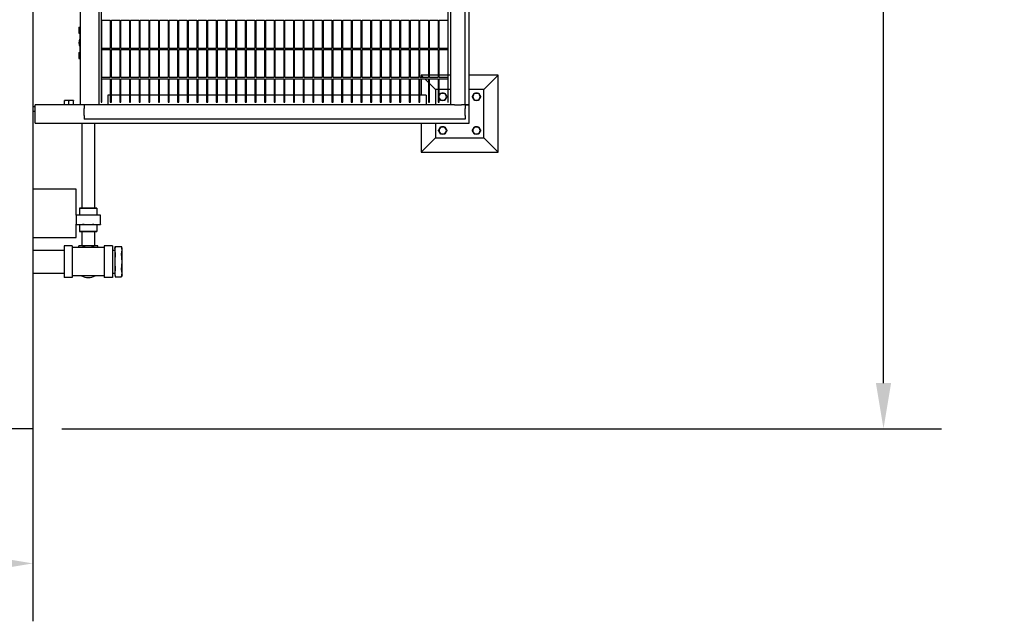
# Model space of a CAD drawing. Header units: inches. Extents: x 36 to 1719, y -84 to 1122.
# Tile 526 of 558: x 1046 to 1148, y 738 to 800. Entities that reach past the tile are written whole.
import ezdxf

# ---------------------------------------------------------------- set-up
doc = ezdxf.new("R2010")
doc.units = ezdxf.units.IN
doc.header["$LTSCALE"] = 48
doc.header["$MEASUREMENT"] = 0
doc.layers.add('Dimension (ANSI)', color=7, linetype='Continuous', lineweight=25)
doc.layers.add('Visible (ANSI)', color=7, linetype='Continuous', lineweight=30)
doc.styles.add('Note Text (ANSI)', font='tahoma.ttf')
doc.dimstyles.new('Architectural (ANSI)', dxfattribs={"dimscale": 48, "dimtxt": 0.125, "dimasz": 0.098425, "dimexe": 0.125, "dimexo": 0.0625, "dimgap": 0.031496, "dimtad": 0, "dimtih": 1, "dimtoh": 1, "dimdec": 4, "dimrnd": 1e-08, "dimzin": 3, "dimdsep": 46, "dimlunit": 4, "dimtxsty": 'Note Text (ANSI)', "dimcen": 0.09, "dimdle": 0.393701, "dimclrd": 256, "dimclre": 256, "dimclrt": 256, "dimadec": 0, "dimazin": 3, "dimtfac": 0.96, "dimtofl": 0, "dimtmove": 0, "dimatfit": 3, "dimfxl": 1, "dimfrac": 2, "dimtolj": 1, "dimtzin": 12, "dimlwd": -1, "dimlwe": -1, "dimarcsym": 0})

# ---------------------------------------------------------------- blocks, each defined once
blk = doc.blocks.new('*D15')
at = {"layer": 'Defpoints', "color": 0, "transparency": 16777216}
for p in [(1046.92, 854.67), (727.92, 840.72), (1046.92, 743.53)]:
    blk.add_point(p, dxfattribs=at)
at = {"layer": 'Dimension (ANSI)', "transparency": 16777216}
for p, q in [((1046.92, 851.67), (1046.92, 737.53)), ((727.92, 837.72), (727.92, 737.53)), ((732.64, 743.53), (854.57, 743.53)), ((1042.19, 743.53), (878.26, 743.53))]:
    blk.add_line(p, q, dxfattribs=at)
for points in [[(732.64, 744.32), (732.64, 742.74), (727.92, 743.53)], [(1042.19, 744.32), (1042.19, 742.74), (1046.92, 743.53)]]:
    blk.add_solid(points, dxfattribs=at)
at = {"layer": 'Dimension (ANSI)', "transparency": 16777216, "insert": (856.08, 746.66), "char_height": 6, "attachment_point": 1, "style": 'Note Text (ANSI)'}
blk.add_mtext('\\A1;26\'-7"', dxfattribs=at)
blk = doc.blocks.new('*D17')
at = {"layer": 'Defpoints', "color": 0, "transparency": 16777216}
for p in [(1046.92, 898.49), (1046.92, 757.49), (1135.12, 757.49)]:
    blk.add_point(p, dxfattribs=at)
at = {"layer": 'Dimension (ANSI)', "transparency": 16777216}
for p, q in [((1049.92, 898.49), (1141.12, 898.49)), ((1135.12, 893.77), (1135.12, 837.12)), ((1135.12, 762.22), (1135.12, 827.86)), ((1049.92, 757.49), (1141.12, 757.49))]:
    blk.add_line(p, q, dxfattribs=at)
for points in [[(1134.33, 893.77), (1135.91, 893.77), (1135.12, 898.49)], [(1134.33, 762.22), (1135.91, 762.22), (1135.12, 757.49)]]:
    blk.add_solid(points, dxfattribs=at)
at = {"layer": 'Dimension (ANSI)', "transparency": 16777216, "insert": (1125.02, 835.61), "char_height": 6, "attachment_point": 1, "style": 'Note Text (ANSI)'}
blk.add_mtext('\\A1;11\'-9"', dxfattribs=at)

msp = doc.modelspace()

# ---------------------------------------------------------------- linework, layer by layer
at = {"layer": 'Visible (ANSI)'}
for p, q in [((1051.82768, 820.33631), (1051.82768, 791.0714)), ((1053.74768, 820.33631), (1053.74768, 791.0714)), ((1053.99768, 819.33631), (1053.99768, 791.3214)), ((1046.91768, 810.75131), (1046.91768, 757.4914)), ((1090.24768, 791.0714), (1090.24768, 802.5714)), ((1091.74768, 791.0714), (1091.74768, 801.8214)), ((1092.16768, 791.0714), (1092.16768, 801.8214)), ((1089.99768, 791.3214), (1089.99768, 801.27691)), ((1054.06018, 796.91515), (1054.06018, 799.8214)), ((1054.06018, 799.8214), (1054.93518, 799.8214)), ((1054.93518, 799.8214), (1054.93518, 796.91515)), ((1055.06018, 796.91515), (1055.06018, 799.8214)), ((1055.06018, 799.8214), (1055.93518, 799.8214)), ((1055.93518, 799.8214), (1055.93518, 796.91515)), ((1056.06018, 796.91515), (1056.06018, 799.8214)), ((1056.06018, 799.8214), (1056.93518, 799.8214)), ((1056.93518, 799.8214), (1056.93518, 796.91515)), ((1057.06018, 796.91515), (1057.06018, 799.8214)), ((1057.06018, 799.8214), (1057.93518, 799.8214)), ((1057.93518, 799.8214), (1057.93518, 796.91515)), ((1058.06018, 796.91515), (1058.06018, 799.8214)), ((1058.06018, 799.8214), (1058.93518, 799.8214)), ((1058.93518, 799.8214), (1058.93518, 796.91515)), ((1059.06018, 796.91515), (1059.06018, 799.8214)), ((1059.06018, 799.8214), (1059.93518, 799.8214)), ((1059.93518, 799.8214), (1059.93518, 796.91515)), ((1060.06018, 796.91515), (1060.06018, 799.8214)), ((1060.06018, 799.8214), (1060.93518, 799.8214)), ((1060.93518, 799.8214), (1060.93518, 796.91515)), ((1061.06018, 796.91515), (1061.06018, 799.8214)), ((1061.06018, 799.8214), (1061.93518, 799.8214)), ((1061.93518, 799.8214), (1061.93518, 796.91515)), ((1062.06018, 796.91515), (1062.06018, 799.8214)), ((1062.06018, 799.8214), (1062.93518, 799.8214)), ((1062.93518, 799.8214), (1062.93518, 796.91515)), ((1063.06018, 796.91515), (1063.06018, 799.8214)), ((1063.06018, 799.8214), (1063.93518, 799.8214)), ((1063.93518, 799.8214), (1063.93518, 796.91515)), ((1064.06018, 796.91515), (1064.06018, 799.8214)), ((1064.06018, 799.8214), (1064.93518, 799.8214)), ((1064.93518, 799.8214), (1064.93518, 796.91515)), ((1065.06018, 796.91515), (1065.06018, 799.8214)), ((1065.06018, 799.8214), (1065.93518, 799.8214)), ((1065.93518, 799.8214), (1065.93518, 796.91515)), ((1066.06018, 796.91515), (1066.06018, 799.8214)), ((1066.06018, 799.8214), (1066.93518, 799.8214)), ((1066.93518, 799.8214), (1066.93518, 796.91515)), ((1067.06018, 796.91515), (1067.06018, 799.8214)), ((1067.06018, 799.8214), (1067.93518, 799.8214)), ((1067.93518, 799.8214), (1067.93518, 796.91515)), ((1068.06018, 796.91515), (1068.06018, 799.8214)), ((1068.06018, 799.8214), (1068.93518, 799.8214)), ((1068.93518, 799.8214), (1068.93518, 796.91515)), ((1069.06018, 796.91515), (1069.06018, 799.8214)), ((1069.06018, 799.8214), (1069.93518, 799.8214)), ((1069.93518, 799.8214), (1069.93518, 796.91515)), ((1070.06018, 796.91515), (1070.06018, 799.8214)), ((1070.06018, 799.8214), (1070.93518, 799.8214)), ((1070.93518, 799.8214), (1070.93518, 796.91515)), ((1071.06018, 796.91515), (1071.06018, 799.8214)), ((1071.06018, 799.8214), (1071.93518, 799.8214)), ((1071.93518, 799.8214), (1071.93518, 796.91515)), ((1072.06018, 796.91515), (1072.06018, 799.8214)), ((1072.06018, 799.8214), (1072.93518, 799.8214)), ((1072.93518, 799.8214), (1072.93518, 796.91515)), ((1073.06018, 796.91515), (1073.06018, 799.8214)), ((1073.06018, 799.8214), (1073.93518, 799.8214)), ((1073.93518, 799.8214), (1073.93518, 796.91515)), ((1074.06018, 796.91515), (1074.06018, 799.8214)), ((1074.06018, 799.8214), (1074.93518, 799.8214)), ((1074.93518, 799.8214), (1074.93518, 796.91515)), ((1075.06018, 796.91515), (1075.06018, 799.8214)), ((1075.06018, 799.8214), (1075.93518, 799.8214)), ((1075.93518, 799.8214), (1075.93518, 796.91515)), ((1076.06018, 796.91515), (1076.06018, 799.8214)), ((1076.06018, 799.8214), (1076.93518, 799.8214)), ((1076.93518, 799.8214), (1076.93518, 796.91515)), ((1077.06018, 796.91515), (1077.06018, 799.8214)), ((1077.06018, 799.8214), (1077.93518, 799.8214)), ((1077.93518, 799.8214), (1077.93518, 796.91515)), ((1078.06018, 796.91515), (1078.06018, 799.8214)), ((1078.06018, 799.8214), (1078.93518, 799.8214)), ((1078.93518, 799.8214), (1078.93518, 796.91515)), ((1079.06018, 796.91515), (1079.06018, 799.8214)), ((1079.06018, 799.8214), (1079.93518, 799.8214)), ((1079.93518, 799.8214), (1079.93518, 796.91515)), ((1080.06018, 796.91515), (1080.06018, 799.8214)), ((1080.06018, 799.8214), (1080.93518, 799.8214)), ((1080.93518, 799.8214), (1080.93518, 796.91515)), ((1081.06018, 796.91515), (1081.06018, 799.8214)), ((1081.06018, 799.8214), (1081.93518, 799.8214)), ((1081.93518, 799.8214), (1081.93518, 796.91515)), ((1082.06018, 796.91515), (1082.06018, 799.8214)), ((1082.06018, 799.8214), (1082.93518, 799.8214)), ((1082.93518, 799.8214), (1082.93518, 796.91515)), ((1083.06018, 796.91515), (1083.06018, 799.8214)), ((1083.06018, 799.8214), (1083.93518, 799.8214)), ((1083.93518, 799.8214), (1083.93518, 796.91515)), ((1084.06018, 796.91515), (1084.06018, 799.8214)), ((1084.06018, 799.8214), (1084.93518, 799.8214)), ((1084.93518, 799.8214), (1084.93518, 796.91515)), ((1085.06018, 796.91515), (1085.06018, 799.8214)), ((1085.06018, 799.8214), (1085.93518, 799.8214)), ((1085.93518, 799.8214), (1085.93518, 796.91515)), ((1086.06018, 796.91515), (1086.06018, 799.8214)), ((1086.06018, 799.8214), (1086.93518, 799.8214)), ((1086.93518, 799.8214), (1086.93518, 796.91515)), ((1087.06018, 796.91515), (1087.06018, 799.8214)), ((1087.06018, 799.8214), (1087.93518, 799.8214)), ((1087.93518, 799.8214), (1087.93518, 796.91515)), ((1088.06018, 796.91515), (1088.06018, 799.8214)), ((1088.06018, 799.8214), (1088.93518, 799.8214)), ((1088.93518, 799.8214), (1088.93518, 796.91515)), ((1089.06018, 796.91515), (1089.06018, 799.8214)), ((1089.06018, 799.8214), (1089.93518, 799.8214)), ((1089.93518, 799.8214), (1089.93518, 796.91515)), ((1051.69268, 799.1214), (1051.82768, 799.1214)), ((1051.69268, 799.1214), (1051.69268, 798.5014)), ((1051.69268, 798.5014), (1051.82768, 798.5014)), ((1051.77768, 798.5014), (1051.77768, 796.4814)), ((1051.69268, 796.4814), (1051.82768, 796.4814)), ((1051.69268, 796.4814), (1051.69268, 795.8614)), ((1054.93518, 796.91515), (1054.06018, 796.91515)), ((1054.06018, 793.8839), (1054.06018, 796.79015)), ((1054.06018, 796.79015), (1054.93518, 796.79015)), ((1054.93518, 796.79015), (1054.93518, 793.8839)), ((1055.93518, 796.91515), (1055.06018, 796.91515)), ((1055.06018, 793.8839), (1055.06018, 796.79015)), ((1055.06018, 796.79015), (1055.93518, 796.79015)), ((1055.93518, 796.79015), (1055.93518, 793.8839)), ((1056.93518, 796.91515), (1056.06018, 796.91515)), ((1056.06018, 793.8839), (1056.06018, 796.79015)), ((1056.06018, 796.79015), (1056.93518, 796.79015)), ((1056.93518, 796.79015), (1056.93518, 793.8839)), ((1057.93518, 796.91515), (1057.06018, 796.91515)), ((1057.06018, 793.8839), (1057.06018, 796.79015)), ((1057.06018, 796.79015), (1057.93518, 796.79015)), ((1057.93518, 796.79015), (1057.93518, 793.8839)), ((1058.93518, 796.91515), (1058.06018, 796.91515)), ((1058.06018, 793.8839), (1058.06018, 796.79015)), ((1058.06018, 796.79015), (1058.93518, 796.79015)), ((1058.93518, 796.79015), (1058.93518, 793.8839)), ((1059.93518, 796.91515), (1059.06018, 796.91515)), ((1059.06018, 793.8839), (1059.06018, 796.79015)), ((1059.06018, 796.79015), (1059.93518, 796.79015)), ((1059.93518, 796.79015), (1059.93518, 793.8839)), ((1060.93518, 796.91515), (1060.06018, 796.91515)), ((1060.06018, 793.8839), (1060.06018, 796.79015)), ((1060.06018, 796.79015), (1060.93518, 796.79015)), ((1060.93518, 796.79015), (1060.93518, 793.8839)), ((1061.93518, 796.91515), (1061.06018, 796.91515)), ((1061.06018, 793.8839), (1061.06018, 796.79015)), ((1061.06018, 796.79015), (1061.93518, 796.79015)), ((1061.93518, 796.79015), (1061.93518, 793.8839)), ((1062.93518, 796.91515), (1062.06018, 796.91515)), ((1062.06018, 793.8839), (1062.06018, 796.79015)), ((1062.06018, 796.79015), (1062.93518, 796.79015)), ((1062.93518, 796.79015), (1062.93518, 793.8839)), ((1063.93518, 796.91515), (1063.06018, 796.91515)), ((1063.06018, 793.8839), (1063.06018, 796.79015)), ((1063.06018, 796.79015), (1063.93518, 796.79015)), ((1063.93518, 796.79015), (1063.93518, 793.8839)), ((1064.93518, 796.91515), (1064.06018, 796.91515)), ((1064.06018, 793.8839), (1064.06018, 796.79015)), ((1064.06018, 796.79015), (1064.93518, 796.79015)), ((1064.93518, 796.79015), (1064.93518, 793.8839)), ((1065.93518, 796.91515), (1065.06018, 796.91515)), ((1065.06018, 793.8839), (1065.06018, 796.79015)), ((1065.06018, 796.79015), (1065.93518, 796.79015)), ((1065.93518, 796.79015), (1065.93518, 793.8839)), ((1066.93518, 796.91515), (1066.06018, 796.91515)), ((1066.06018, 793.8839), (1066.06018, 796.79015)), ((1066.06018, 796.79015), (1066.93518, 796.79015)), ((1066.93518, 796.79015), (1066.93518, 793.8839)), ((1067.93518, 796.91515), (1067.06018, 796.91515)), ((1067.06018, 793.8839), (1067.06018, 796.79015)), ((1067.06018, 796.79015), (1067.93518, 796.79015)), ((1067.93518, 796.79015), (1067.93518, 793.8839)), ((1068.93518, 796.91515), (1068.06018, 796.91515)), ((1068.06018, 793.8839), (1068.06018, 796.79015)), ((1068.06018, 796.79015), (1068.93518, 796.79015)), ((1068.93518, 796.79015), (1068.93518, 793.8839)), ((1069.93518, 796.91515), (1069.06018, 796.91515)), ((1069.06018, 793.8839), (1069.06018, 796.79015)), ((1069.06018, 796.79015), (1069.93518, 796.79015)), ((1069.93518, 796.79015), (1069.93518, 793.8839)), ((1070.93518, 796.91515), (1070.06018, 796.91515)), ((1070.06018, 793.8839), (1070.06018, 796.79015)), ((1070.06018, 796.79015), (1070.93518, 796.79015)), ((1070.93518, 796.79015), (1070.93518, 793.8839)), ((1071.93518, 796.91515), (1071.06018, 796.91515)), ((1071.06018, 793.8839), (1071.06018, 796.79015)), ((1071.06018, 796.79015), (1071.93518, 796.79015)), ((1071.93518, 796.79015), (1071.93518, 793.8839)), ((1072.93518, 796.91515), (1072.06018, 796.91515)), ((1072.06018, 793.8839), (1072.06018, 796.79015)), ((1072.06018, 796.79015), (1072.93518, 796.79015)), ((1072.93518, 796.79015), (1072.93518, 793.8839)), ((1073.93518, 796.91515), (1073.06018, 796.91515)), ((1073.06018, 793.8839), (1073.06018, 796.79015)), ((1073.06018, 796.79015), (1073.93518, 796.79015)), ((1073.93518, 796.79015), (1073.93518, 793.8839)), ((1074.93518, 796.91515), (1074.06018, 796.91515)), ((1074.06018, 793.8839), (1074.06018, 796.79015)), ((1074.06018, 796.79015), (1074.93518, 796.79015)), ((1074.93518, 796.79015), (1074.93518, 793.8839)), ((1075.93518, 796.91515), (1075.06018, 796.91515)), ((1075.06018, 793.8839), (1075.06018, 796.79015)), ((1075.06018, 796.79015), (1075.93518, 796.79015)), ((1075.93518, 796.79015), (1075.93518, 793.8839)), ((1076.93518, 796.91515), (1076.06018, 796.91515)), ((1076.06018, 793.8839), (1076.06018, 796.79015)), ((1076.06018, 796.79015), (1076.93518, 796.79015)), ((1076.93518, 796.79015), (1076.93518, 793.8839)), ((1077.93518, 796.91515), (1077.06018, 796.91515)), ((1077.06018, 793.8839), (1077.06018, 796.79015)), ((1077.06018, 796.79015), (1077.93518, 796.79015)), ((1077.93518, 796.79015), (1077.93518, 793.8839)), ((1078.93518, 796.91515), (1078.06018, 796.91515)), ((1078.06018, 793.8839), (1078.06018, 796.79015)), ((1078.06018, 796.79015), (1078.93518, 796.79015)), ((1078.93518, 796.79015), (1078.93518, 793.8839)), ((1079.93518, 796.91515), (1079.06018, 796.91515)), ((1079.06018, 793.8839), (1079.06018, 796.79015)), ((1079.06018, 796.79015), (1079.93518, 796.79015)), ((1079.93518, 796.79015), (1079.93518, 793.8839)), ((1080.93518, 796.91515), (1080.06018, 796.91515)), ((1080.06018, 793.8839), (1080.06018, 796.79015)), ((1080.06018, 796.79015), (1080.93518, 796.79015)), ((1080.93518, 796.79015), (1080.93518, 793.8839)), ((1081.93518, 796.91515), (1081.06018, 796.91515)), ((1081.06018, 793.8839), (1081.06018, 796.79015)), ((1081.06018, 796.79015), (1081.93518, 796.79015)), ((1081.93518, 796.79015), (1081.93518, 793.8839)), ((1082.93518, 796.91515), (1082.06018, 796.91515)), ((1082.06018, 793.8839), (1082.06018, 796.79015)), ((1082.06018, 796.79015), (1082.93518, 796.79015)), ((1082.93518, 796.79015), (1082.93518, 793.8839)), ((1083.93518, 796.91515), (1083.06018, 796.91515)), ((1083.06018, 793.8839), (1083.06018, 796.79015)), ((1083.06018, 796.79015), (1083.93518, 796.79015)), ((1083.93518, 796.79015), (1083.93518, 793.8839)), ((1084.93518, 796.91515), (1084.06018, 796.91515)), ((1084.06018, 793.8839), (1084.06018, 796.79015)), ((1084.06018, 796.79015), (1084.93518, 796.79015)), ((1084.93518, 796.79015), (1084.93518, 793.8839)), ((1085.93518, 796.91515), (1085.06018, 796.91515)), ((1085.06018, 793.8839), (1085.06018, 796.79015)), ((1085.06018, 796.79015), (1085.93518, 796.79015)), ((1085.93518, 796.79015), (1085.93518, 793.8839)), ((1086.93518, 796.91515), (1086.06018, 796.91515)), ((1086.06018, 793.8839), (1086.06018, 796.79015)), ((1086.06018, 796.79015), (1086.93518, 796.79015)), ((1086.93518, 796.79015), (1086.93518, 793.8839)), ((1087.93518, 796.91515), (1087.06018, 796.91515)), ((1087.06018, 793.8839), (1087.06018, 796.79015)), ((1087.06018, 796.79015), (1087.93518, 796.79015)), ((1087.93518, 796.79015), (1087.93518, 793.8839)), ((1088.93518, 796.91515), (1088.06018, 796.91515)), ((1088.06018, 793.8839), (1088.06018, 796.79015)), ((1088.06018, 796.79015), (1088.93518, 796.79015)), ((1088.93518, 796.79015), (1088.93518, 793.8839)), ((1089.93518, 796.91515), (1089.06018, 796.91515)), ((1089.06018, 793.8839), (1089.06018, 796.79015)), ((1089.06018, 796.79015), (1089.93518, 796.79015)), ((1089.93518, 796.79015), (1089.93518, 793.8839)), ((1051.69268, 795.8614), (1051.82768, 795.8614)), ((1054.93518, 793.8839), (1054.06018, 793.8839)), ((1054.06018, 791.3214), (1054.06018, 793.7589)), ((1054.06018, 793.7589), (1054.93518, 793.7589)), ((1054.93518, 793.7589), (1054.93518, 791.3214)), ((1055.93518, 793.8839), (1055.06018, 793.8839)), ((1055.06018, 791.3214), (1055.06018, 793.7589)), ((1055.06018, 793.7589), (1055.93518, 793.7589)), ((1055.93518, 793.7589), (1055.93518, 791.3214)), ((1056.93518, 793.8839), (1056.06018, 793.8839)), ((1056.06018, 791.3214), (1056.06018, 793.7589)), ((1056.06018, 793.7589), (1056.93518, 793.7589)), ((1056.93518, 793.7589), (1056.93518, 791.3214)), ((1057.93518, 793.8839), (1057.06018, 793.8839)), ((1057.06018, 791.3214), (1057.06018, 793.7589)), ((1057.06018, 793.7589), (1057.93518, 793.7589)), ((1057.93518, 793.7589), (1057.93518, 791.3214)), ((1058.93518, 793.8839), (1058.06018, 793.8839)), ((1058.06018, 791.3214), (1058.06018, 793.7589)), ((1058.06018, 793.7589), (1058.93518, 793.7589)), ((1058.93518, 793.7589), (1058.93518, 791.3214)), ((1059.93518, 793.8839), (1059.06018, 793.8839)), ((1059.06018, 791.3214), (1059.06018, 793.7589)), ((1059.06018, 793.7589), (1059.93518, 793.7589)), ((1059.93518, 793.7589), (1059.93518, 791.3214)), ((1060.93518, 793.8839), (1060.06018, 793.8839)), ((1060.06018, 791.3214), (1060.06018, 793.7589)), ((1060.06018, 793.7589), (1060.93518, 793.7589)), ((1060.93518, 793.7589), (1060.93518, 791.3214)), ((1061.93518, 793.8839), (1061.06018, 793.8839)), ((1061.06018, 791.3214), (1061.06018, 793.7589)), ((1061.06018, 793.7589), (1061.93518, 793.7589)), ((1061.93518, 793.7589), (1061.93518, 791.3214)), ((1062.93518, 793.8839), (1062.06018, 793.8839)), ((1062.06018, 791.3214), (1062.06018, 793.7589)), ((1062.06018, 793.7589), (1062.93518, 793.7589)), ((1062.93518, 793.7589), (1062.93518, 791.3214)), ((1063.93518, 793.8839), (1063.06018, 793.8839)), ((1063.06018, 791.3214), (1063.06018, 793.7589)), ((1063.06018, 793.7589), (1063.93518, 793.7589)), ((1063.93518, 793.7589), (1063.93518, 791.3214)), ((1064.93518, 793.8839), (1064.06018, 793.8839)), ((1064.06018, 791.3214), (1064.06018, 793.7589)), ((1064.06018, 793.7589), (1064.93518, 793.7589)), ((1064.93518, 793.7589), (1064.93518, 791.3214)), ((1065.93518, 793.8839), (1065.06018, 793.8839)), ((1065.06018, 791.3214), (1065.06018, 793.7589)), ((1065.06018, 793.7589), (1065.93518, 793.7589)), ((1065.93518, 793.7589), (1065.93518, 791.3214)), ((1066.93518, 793.8839), (1066.06018, 793.8839)), ((1066.06018, 791.3214), (1066.06018, 793.7589)), ((1066.06018, 793.7589), (1066.93518, 793.7589)), ((1066.93518, 793.7589), (1066.93518, 791.3214)), ((1067.93518, 793.8839), (1067.06018, 793.8839)), ((1067.06018, 791.3214), (1067.06018, 793.7589)), ((1067.06018, 793.7589), (1067.93518, 793.7589)), ((1067.93518, 793.7589), (1067.93518, 791.3214)), ((1068.93518, 793.8839), (1068.06018, 793.8839)), ((1068.06018, 791.3214), (1068.06018, 793.7589)), ((1068.06018, 793.7589), (1068.93518, 793.7589)), ((1068.93518, 793.7589), (1068.93518, 791.3214)), ((1069.93518, 793.8839), (1069.06018, 793.8839)), ((1069.06018, 791.3214), (1069.06018, 793.7589)), ((1069.06018, 793.7589), (1069.93518, 793.7589)), ((1069.93518, 793.7589), (1069.93518, 791.3214)), ((1070.93518, 793.8839), (1070.06018, 793.8839)), ((1070.06018, 791.3214), (1070.06018, 793.7589)), ((1070.06018, 793.7589), (1070.93518, 793.7589)), ((1070.93518, 793.7589), (1070.93518, 791.3214)), ((1071.93518, 793.8839), (1071.06018, 793.8839)), ((1071.06018, 791.3214), (1071.06018, 793.7589)), ((1071.06018, 793.7589), (1071.93518, 793.7589)), ((1071.93518, 793.7589), (1071.93518, 791.3214)), ((1072.93518, 793.8839), (1072.06018, 793.8839)), ((1072.06018, 791.3214), (1072.06018, 793.7589)), ((1072.06018, 793.7589), (1072.93518, 793.7589)), ((1072.93518, 793.7589), (1072.93518, 791.3214)), ((1073.93518, 793.8839), (1073.06018, 793.8839)), ((1073.06018, 791.3214), (1073.06018, 793.7589)), ((1073.06018, 793.7589), (1073.93518, 793.7589)), ((1073.93518, 793.7589), (1073.93518, 791.3214)), ((1074.93518, 793.8839), (1074.06018, 793.8839)), ((1074.06018, 791.3214), (1074.06018, 793.7589)), ((1074.06018, 793.7589), (1074.93518, 793.7589)), ((1074.93518, 793.7589), (1074.93518, 791.3214)), ((1075.93518, 793.8839), (1075.06018, 793.8839)), ((1075.06018, 791.3214), (1075.06018, 793.7589)), ((1075.06018, 793.7589), (1075.93518, 793.7589)), ((1075.93518, 793.7589), (1075.93518, 791.3214)), ((1076.93518, 793.8839), (1076.06018, 793.8839)), ((1076.06018, 791.3214), (1076.06018, 793.7589)), ((1076.06018, 793.7589), (1076.93518, 793.7589)), ((1076.93518, 793.7589), (1076.93518, 791.3214)), ((1077.93518, 793.8839), (1077.06018, 793.8839)), ((1077.06018, 791.3214), (1077.06018, 793.7589)), ((1077.06018, 793.7589), (1077.93518, 793.7589)), ((1077.93518, 793.7589), (1077.93518, 791.3214)), ((1078.93518, 793.8839), (1078.06018, 793.8839)), ((1078.06018, 791.3214), (1078.06018, 793.7589)), ((1078.06018, 793.7589), (1078.93518, 793.7589)), ((1078.93518, 793.7589), (1078.93518, 791.3214)), ((1079.93518, 793.8839), (1079.06018, 793.8839)), ((1079.06018, 791.3214), (1079.06018, 793.7589)), ((1079.06018, 793.7589), (1079.93518, 793.7589)), ((1079.93518, 793.7589), (1079.93518, 791.3214)), ((1080.93518, 793.8839), (1080.06018, 793.8839)), ((1080.06018, 791.3214), (1080.06018, 793.7589)), ((1080.06018, 793.7589), (1080.93518, 793.7589)), ((1080.93518, 793.7589), (1080.93518, 791.3214)), ((1081.93518, 793.8839), (1081.06018, 793.8839)), ((1081.06018, 791.3214), (1081.06018, 793.7589)), ((1081.06018, 793.7589), (1081.93518, 793.7589)), ((1081.93518, 793.7589), (1081.93518, 791.3214)), ((1082.93518, 793.8839), (1082.06018, 793.8839)), ((1082.06018, 791.3214), (1082.06018, 793.7589)), ((1082.06018, 793.7589), (1082.93518, 793.7589)), ((1082.93518, 793.7589), (1082.93518, 791.3214)), ((1083.93518, 793.8839), (1083.06018, 793.8839)), ((1083.06018, 791.3214), (1083.06018, 793.7589)), ((1083.06018, 793.7589), (1083.93518, 793.7589)), ((1083.93518, 793.7589), (1083.93518, 791.3214)), ((1084.93518, 793.8839), (1084.06018, 793.8839)), ((1084.06018, 791.3214), (1084.06018, 793.7589)), ((1084.06018, 793.7589), (1084.93518, 793.7589)), ((1084.93518, 793.7589), (1084.93518, 791.3214)), ((1085.93518, 793.8839), (1085.06018, 793.8839)), ((1085.06018, 791.3214), (1085.06018, 793.7589)), ((1085.06018, 793.7589), (1085.93518, 793.7589)), ((1085.93518, 793.7589), (1085.93518, 791.3214)), ((1086.93518, 793.8839), (1086.06018, 793.8839)), ((1086.06018, 791.3214), (1086.06018, 793.7589)), ((1086.06018, 793.7589), (1086.93518, 793.7589)), ((1086.93518, 793.7589), (1086.93518, 791.3214)), ((1087.93518, 793.8839), (1087.06018, 793.8839)), ((1087.06018, 791.3214), (1087.06018, 793.7589)), ((1087.06018, 793.7589), (1087.93518, 793.7589)), ((1087.93518, 794.1514), (1087.16768, 794.1514)), ((1087.43518, 793.8839), (1087.16768, 794.1514)), ((1087.16768, 794.1514), (1087.16768, 793.8839)), ((1087.16768, 793.7589), (1087.16768, 792.0714)), ((1087.93518, 793.3839), (1087.56018, 793.7589)), ((1087.93518, 793.7589), (1087.93518, 791.3214)), ((1088.93518, 794.1514), (1088.06018, 794.1514)), ((1088.93518, 793.8839), (1088.06018, 793.8839)), ((1088.06018, 791.3214), (1088.06018, 793.7589)), ((1088.06018, 793.7589), (1088.93518, 793.7589)), ((1088.66768, 792.6514), (1088.06018, 793.2589)), ((1088.93518, 793.7589), (1088.93518, 791.3214)), ((1089.93518, 794.1514), (1089.06018, 794.1514)), ((1089.93518, 793.8839), (1089.06018, 793.8839)), ((1089.06018, 791.3214), (1089.06018, 793.7589)), ((1089.06018, 793.7589), (1089.93518, 793.7589)), ((1089.93518, 793.7589), (1089.93518, 791.3214)), ((1090.24768, 794.1514), (1089.99768, 794.1514)), ((1095.16768, 794.1514), (1092.16768, 794.1514)), ((1093.66768, 792.6514), (1095.16768, 794.1514)), ((1095.16768, 786.1514), (1095.16768, 794.1514)), ((1088.66768, 792.6514), (1088.66768, 791.0714)), ((1088.93518, 792.6514), (1088.66768, 792.6514)), ((1089.93518, 792.6514), (1089.06018, 792.6514)), ((1090.24768, 792.6514), (1089.99768, 792.6514)), ((1093.66768, 792.6514), (1092.16768, 792.6514)), ((1093.66768, 787.6514), (1093.66768, 792.6514)), ((1050.43318, 791.5154), (1050.19868, 791.5154)), ((1050.19868, 791.0714), (1050.19868, 791.47351)), ((1050.90218, 791.5154), (1050.43318, 791.5154)), ((1050.66768, 791.0714), (1050.66768, 791.47351)), ((1051.13668, 791.5154), (1050.90218, 791.5154)), ((1051.13668, 791.0714), (1051.13668, 791.47351)), ((1053.99768, 791.3214), (1054.06018, 791.3214)), ((1054.93518, 792.0714), (1054.70768, 792.0714)), ((1054.70768, 792.0714), (1054.70768, 791.0714)), ((1054.93518, 791.3214), (1055.06018, 791.3214)), ((1055.93518, 792.0714), (1055.06018, 792.0714)), ((1055.93518, 791.3214), (1056.06018, 791.3214)), ((1056.93518, 792.0714), (1056.06018, 792.0714)), ((1056.93518, 791.3214), (1057.06018, 791.3214)), ((1057.93518, 792.0714), (1057.06018, 792.0714)), ((1057.93518, 791.3214), (1058.06018, 791.3214)), ((1058.93518, 792.0714), (1058.06018, 792.0714)), ((1058.93518, 791.3214), (1059.06018, 791.3214)), ((1059.93518, 792.0714), (1059.06018, 792.0714)), ((1059.93518, 791.3214), (1060.06018, 791.3214)), ((1060.93518, 792.0714), (1060.06018, 792.0714)), ((1060.93518, 791.3214), (1061.06018, 791.3214)), ((1061.93518, 792.0714), (1061.06018, 792.0714)), ((1061.93518, 791.3214), (1062.06018, 791.3214)), ((1062.93518, 792.0714), (1062.06018, 792.0714)), ((1062.93518, 791.3214), (1063.06018, 791.3214)), ((1063.93518, 792.0714), (1063.06018, 792.0714)), ((1063.93518, 791.3214), (1064.06018, 791.3214)), ((1064.93518, 792.0714), (1064.06018, 792.0714)), ((1064.93518, 791.3214), (1065.06018, 791.3214)), ((1065.93518, 792.0714), (1065.06018, 792.0714)), ((1065.93518, 791.3214), (1066.06018, 791.3214)), ((1066.93518, 792.0714), (1066.06018, 792.0714)), ((1066.93518, 791.3214), (1067.06018, 791.3214)), ((1067.93518, 792.0714), (1067.06018, 792.0714)), ((1067.93518, 791.3214), (1068.06018, 791.3214)), ((1068.93518, 792.0714), (1068.06018, 792.0714)), ((1068.93518, 791.3214), (1069.06018, 791.3214)), ((1069.93518, 792.0714), (1069.06018, 792.0714)), ((1069.93518, 791.3214), (1070.06018, 791.3214)), ((1070.93518, 792.0714), (1070.06018, 792.0714)), ((1070.93518, 791.3214), (1071.06018, 791.3214)), ((1071.93518, 792.0714), (1071.06018, 792.0714)), ((1071.93518, 791.3214), (1072.06018, 791.3214)), ((1072.93518, 792.0714), (1072.06018, 792.0714)), ((1072.93518, 791.3214), (1073.06018, 791.3214)), ((1073.93518, 792.0714), (1073.06018, 792.0714)), ((1073.93518, 791.3214), (1074.06018, 791.3214)), ((1074.93518, 792.0714), (1074.06018, 792.0714)), ((1074.93518, 791.3214), (1075.06018, 791.3214)), ((1075.93518, 792.0714), (1075.06018, 792.0714)), ((1075.93518, 791.3214), (1076.06018, 791.3214)), ((1076.93518, 792.0714), (1076.06018, 792.0714)), ((1076.93518, 791.3214), (1077.06018, 791.3214)), ((1077.93518, 792.0714), (1077.06018, 792.0714)), ((1077.93518, 791.3214), (1078.06018, 791.3214)), ((1078.93518, 792.0714), (1078.06018, 792.0714)), ((1078.93518, 791.3214), (1079.06018, 791.3214)), ((1079.93518, 792.0714), (1079.06018, 792.0714)), ((1079.93518, 791.3214), (1080.06018, 791.3214)), ((1080.93518, 792.0714), (1080.06018, 792.0714)), ((1080.93518, 791.3214), (1081.06018, 791.3214)), ((1081.93518, 792.0714), (1081.06018, 792.0714)), ((1081.93518, 791.3214), (1082.06018, 791.3214)), ((1082.93518, 792.0714), (1082.06018, 792.0714)), ((1082.93518, 791.3214), (1083.06018, 791.3214)), ((1083.93518, 792.0714), (1083.06018, 792.0714)), ((1083.93518, 791.3214), (1084.06018, 791.3214)), ((1084.93518, 792.0714), (1084.06018, 792.0714)), ((1084.93518, 791.3214), (1085.06018, 791.3214)), ((1085.93518, 792.0714), (1085.06018, 792.0714)), ((1085.93518, 791.3214), (1086.06018, 791.3214)), ((1086.93518, 792.0714), (1086.06018, 792.0714)), ((1086.93518, 791.3214), (1087.06018, 791.3214)), ((1087.70768, 792.0714), (1087.06018, 792.0714)), ((1087.70768, 792.0714), (1087.70768, 791.0714)), ((1087.93518, 791.3214), (1088.06018, 791.3214)), ((1088.93518, 791.3214), (1089.06018, 791.3214)), ((1089.93518, 791.3214), (1089.99768, 791.3214)), ((1046.91768, 790.8714), (1047.16768, 790.8714)), ((1047.16768, 790.3714), (1046.91768, 790.3714)), ((1052.24768, 791.0714), (1047.16768, 791.0714)), ((1047.16768, 789.1514), (1047.16768, 791.0714)), ((1050.43318, 791.0714), (1050.19868, 791.0714)), ((1050.19868, 791.0714), (1050.19868, 791.0714)), ((1050.66768, 791.0714), (1050.43318, 791.0714)), ((1050.90218, 791.0714), (1050.66768, 791.0714)), ((1051.13668, 791.0714), (1050.90218, 791.0714)), ((1051.13668, 791.0714), (1051.13668, 791.0714)), ((1052.24768, 791.0714), (1051.82768, 791.0714)), ((1090.24768, 791.0714), (1052.24768, 791.0714)), ((1052.24768, 791.0714), (1052.24768, 790.6964)), ((1052.24768, 789.9464), (1052.24768, 790.6964)), ((1090.62268, 791.0714), (1090.24768, 791.0714)), ((1090.62268, 791.0714), (1091.37268, 791.0714)), ((1091.74768, 791.0714), (1091.37268, 791.0714)), ((1092.16768, 791.0714), (1091.74768, 791.0714)), ((1091.74768, 791.0714), (1092.16768, 791.0714)), ((1091.74768, 791.0714), (1091.74768, 790.6964)), ((1091.74768, 789.9464), (1091.74768, 790.6964)), ((1092.16768, 789.1514), (1092.16768, 791.0714)), ((1052.24768, 789.9464), (1052.24768, 789.5714)), ((1091.74768, 789.5714), (1052.24768, 789.5714)), ((1091.74768, 789.9464), (1091.74768, 789.5714)), ((1047.16768, 789.1514), (1092.16768, 789.1514)), ((1052.01018, 789.1514), (1052.01018, 780.35678)), ((1053.32518, 789.1514), (1053.32518, 780.35678)), ((1087.16768, 789.1514), (1087.16768, 786.1514)), ((1088.66768, 789.1514), (1088.66768, 787.6514)), ((1088.66768, 787.6514), (1087.16768, 786.1514)), ((1088.66768, 787.6514), (1093.66768, 787.6514)), ((1093.66768, 787.6514), (1095.16768, 786.1514)), ((1087.16768, 786.1514), (1095.16768, 786.1514)), ((1051.41768, 782.3039), (1046.91768, 782.3039)), ((1051.41768, 779.63328), (1051.41768, 782.3039)), ((1051.78331, 780.35678), (1051.76768, 780.34115)), ((1053.56768, 780.34115), (1051.76768, 780.34115)), ((1051.76768, 780.34115), (1051.76768, 779.63328)), ((1051.78331, 780.35678), (1053.55206, 780.35678)), ((1053.55206, 780.35678), (1053.56768, 780.34115)), ((1053.56768, 780.34115), (1053.56768, 779.63328)), ((1051.7838, 779.63328), (1051.41768, 779.63328)), ((1051.41768, 779.61465), (1051.41768, 778.67691)), ((1052.66768, 779.63328), (1051.7838, 779.63328)), ((1053.55157, 779.63328), (1052.66768, 779.63328)), ((1053.91768, 779.63328), (1053.55157, 779.63328)), ((1053.91768, 778.67691), (1053.91768, 779.61465)), ((1051.41768, 777.3039), (1051.41768, 778.65828)), ((1051.41768, 778.65828), (1051.7838, 778.65828)), ((1051.76768, 778.64328), (1051.75268, 778.65828)), ((1051.76768, 778.64328), (1053.56768, 778.64328)), ((1051.76768, 778.64328), (1051.76768, 777.9339)), ((1051.76768, 777.9339), (1053.56768, 777.9339)), ((1051.78331, 777.91828), (1051.76768, 777.9339)), ((1051.7838, 778.65828), (1052.66768, 778.65828)), ((1052.66768, 778.65828), (1053.55157, 778.65828)), ((1053.55157, 778.65828), (1053.91768, 778.65828)), ((1053.55206, 777.91828), (1053.56768, 777.9339)), ((1053.56768, 778.64328), (1053.58268, 778.65828)), ((1053.56768, 778.64328), (1053.56768, 777.9339)), ((1046.91768, 777.3039), (1051.41768, 777.3039)), ((1053.55206, 777.91828), (1051.78331, 777.91828)), ((1052.01018, 777.91828), (1052.01018, 776.4339)), ((1053.32518, 777.91828), (1053.32518, 776.4339)), ((1046.91768, 775.9914), (1050.16768, 775.9914)), ((1050.16768, 776.4439), (1050.16768, 773.1639)), ((1051.00768, 776.4439), (1050.16768, 776.4439)), ((1051.00768, 776.4439), (1051.00768, 773.1639)), ((1054.32768, 776.2839), (1051.00768, 776.2839)), ((1052.48685, 776.4339), (1051.69268, 776.4339)), ((1051.69268, 776.2839), (1051.69268, 776.4339)), ((1053.64268, 776.4339), (1052.84851, 776.4339)), ((1053.64268, 776.2839), (1053.64268, 776.4339)), ((1054.32768, 776.4439), (1054.32768, 773.1639)), ((1055.16768, 776.4439), (1054.32768, 776.4439)), ((1055.16768, 776.4439), (1055.16768, 773.1639)), ((1055.16768, 775.98048), (1055.41768, 775.9914)), ((1055.41768, 776.1789), (1055.4695, 776.37227)), ((1055.41768, 776.1789), (1055.41768, 775.99468)), ((1055.41768, 775.99468), (1055.41768, 774.8039)), ((1055.4695, 776.37227), (1056.11587, 776.37227)), ((1056.16768, 776.1789), (1056.11587, 776.37227)), ((1056.16768, 775.99468), (1056.16768, 776.1789)), ((1056.16768, 774.8039), (1056.16768, 775.99468)), ((1055.41768, 774.8039), (1055.41768, 773.61311)), ((1056.16768, 773.61311), (1056.16768, 774.8039)), ((1046.91768, 773.6164), (1050.16768, 773.6164)), ((1051.00768, 773.1639), (1050.16768, 773.1639)), ((1054.32768, 773.3239), (1051.00768, 773.3239)), ((1055.16768, 773.1639), (1054.32768, 773.1639)), ((1055.16768, 773.62731), (1055.41768, 773.6164)), ((1055.41768, 773.61311), (1055.41768, 773.4289)), ((1055.41768, 773.4289), (1055.4695, 773.23552)), ((1055.4695, 773.23552), (1056.11587, 773.23552)), ((1056.16768, 773.4289), (1056.11587, 773.23552)), ((1056.16768, 773.4289), (1056.16768, 773.61311)), ((1046.91768, 757.4914), (727.91768, 757.4914))]:
    msp.add_line(p, q, dxfattribs=at)
for centre, radius, start, end in [((1052.66768, 797.4914), 0.975, 155.8980827, 204.1019173), ((1089.41768, 791.9014), 0.375, 90, 150), ((1089.41768, 791.9014), 0.375, 30, 90), ((1092.91768, 791.9014), 0.375, 90, 150), ((1092.91768, 791.9014), 0.375, 30, 90), ((1089.41768, 791.9014), 0.375, 150, 162.4270537), ((1089.41768, 791.9014), 0.375, 197.5729463, 210), ((1089.41768, 791.9014), 0.375, 210, 270), ((1089.41768, 791.9014), 0.375, 270, 330), ((1089.41768, 791.9014), 0.375, 330, 30), ((1092.91768, 791.9014), 0.375, 150, 210), ((1092.91768, 791.9014), 0.375, 210, 270), ((1092.91768, 791.9014), 0.375, 270, 330), ((1092.91768, 791.9014), 0.375, 330, 30), ((1089.41768, 788.4014), 0.375, 150, 210), ((1089.41768, 788.4014), 0.375, 90, 150), ((1089.41768, 788.4014), 0.375, 210, 270), ((1089.41768, 788.4014), 0.375, 30, 90), ((1089.41768, 788.4014), 0.375, 270, 330), ((1089.41768, 788.4014), 0.375, 330, 30), ((1092.91768, 788.4014), 0.375, 150, 210), ((1092.91768, 788.4014), 0.375, 90, 150), ((1092.91768, 788.4014), 0.375, 210, 270), ((1092.91768, 788.4014), 0.375, 30, 90), ((1092.91768, 788.4014), 0.375, 270, 330), ((1092.91768, 788.4014), 0.375, 330, 30), ((1052.66768, 774.8039), 1.64, 64.4805415, 115.5194585), ((1052.66768, 774.8039), 1.64, 244.4805415, 295.5194585)]:
    msp.add_arc(centre, radius, start, end, dxfattribs=at)
for points, weights in [([(1089.09292, 792.0889), (1089.14316, 792.17592), (1089.20118, 792.2764)], [1, 1.0379548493, 1]), ([(1089.20118, 792.2764), (1089.3172, 792.2764), (1089.41768, 792.2764)], [1, 1.0379548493, 1]), ([(1089.41768, 792.2764), (1089.51816, 792.2764), (1089.63419, 792.2764)], [1, 1.0379548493, 1]), ([(1089.63419, 792.2764), (1089.6922, 792.17592), (1089.74244, 792.0889)], [1, 1.0379548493, 1]), ([(1092.59292, 792.0889), (1092.64316, 792.17592), (1092.70118, 792.2764)], [1, 1.0379548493, 1]), ([(1092.70118, 792.2764), (1092.8172, 792.2764), (1092.91768, 792.2764)], [1, 1.0379548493, 1]), ([(1092.91768, 792.2764), (1093.01816, 792.2764), (1093.13419, 792.2764)], [1, 1.0379548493, 1]), ([(1093.13419, 792.2764), (1093.1922, 792.17592), (1093.24244, 792.0889)], [1, 1.0379548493, 1]), ([(1050.19868, 791.47351), (1050.19868, 791.5154), (1050.19868, 791.5154)], [1, 1.0379548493, 1]), ([(1050.43318, 791.5154), (1050.32435, 791.5154), (1050.19868, 791.47351)], [1, 1.0379548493, 1]), ([(1050.66768, 791.47351), (1050.54201, 791.5154), (1050.43318, 791.5154)], [1, 1.0379548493, 1]), ([(1050.90218, 791.5154), (1050.79335, 791.5154), (1050.66768, 791.47351)], [1, 1.0379548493, 1]), ([(1051.13668, 791.47351), (1051.01101, 791.5154), (1050.90218, 791.5154)], [1, 1.0379548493, 1]), ([(1051.13668, 791.5154), (1051.13668, 791.5154), (1051.13668, 791.47351)], [1, 1.0379548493, 1]), ([(1089.06018, 792.03219), (1089.07667, 792.06076), (1089.09292, 792.0889)], [1.01638766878, 1.01196693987, 1]), ([(1089.09292, 791.7139), (1089.07667, 791.74204), (1089.06018, 791.77061)], [1, 1.01196693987, 1.01638766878]), ([(1089.20118, 791.5264), (1089.14316, 791.62688), (1089.09292, 791.7139)], [1, 1.0379548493, 1]), ([(1089.41768, 791.5264), (1089.3172, 791.5264), (1089.20118, 791.5264)], [1, 1.0379548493, 1]), ([(1089.63419, 791.5264), (1089.51816, 791.5264), (1089.41768, 791.5264)], [1, 1.0379548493, 1]), ([(1089.74244, 791.7139), (1089.6922, 791.62688), (1089.63419, 791.5264)], [1, 1.0379548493, 1]), ([(1089.74244, 792.0889), (1089.79268, 792.00188), (1089.85069, 791.9014)], [1, 1.0379548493, 1]), ([(1089.85069, 791.9014), (1089.79268, 791.80092), (1089.74244, 791.7139)], [1, 1.0379548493, 1]), ([(1092.48467, 791.9014), (1092.54268, 792.00188), (1092.59292, 792.0889)], [1, 1.0379548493, 1]), ([(1092.59292, 791.7139), (1092.54268, 791.80092), (1092.48467, 791.9014)], [1, 1.0379548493, 1]), ([(1092.70118, 791.5264), (1092.64316, 791.62688), (1092.59292, 791.7139)], [1, 1.0379548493, 1]), ([(1092.91768, 791.5264), (1092.8172, 791.5264), (1092.70118, 791.5264)], [1, 1.0379548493, 1]), ([(1093.13419, 791.5264), (1093.01816, 791.5264), (1092.91768, 791.5264)], [1, 1.0379548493, 1]), ([(1093.24244, 791.7139), (1093.1922, 791.62688), (1093.13419, 791.5264)], [1, 1.0379548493, 1]), ([(1093.24244, 792.0889), (1093.29268, 792.00188), (1093.35069, 791.9014)], [1, 1.0379548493, 1]), ([(1093.35069, 791.9014), (1093.29268, 791.80092), (1093.24244, 791.7139)], [1, 1.0379548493, 1]), ([(1088.98467, 788.4014), (1089.04268, 788.50188), (1089.09292, 788.5889)], [1, 1.0379548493, 1]), ([(1089.09292, 788.2139), (1089.04268, 788.30092), (1088.98467, 788.4014)], [1, 1.0379548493, 1]), ([(1089.09292, 788.5889), (1089.14316, 788.67592), (1089.20118, 788.7764)], [1, 1.0379548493, 1]), ([(1089.20118, 788.0264), (1089.14316, 788.12688), (1089.09292, 788.2139)], [1, 1.0379548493, 1]), ([(1089.20118, 788.7764), (1089.3172, 788.7764), (1089.41768, 788.7764)], [1, 1.0379548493, 1]), ([(1089.41768, 788.7764), (1089.51816, 788.7764), (1089.63419, 788.7764)], [1, 1.0379548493, 1]), ([(1089.63419, 788.7764), (1089.6922, 788.67592), (1089.74244, 788.5889)], [1, 1.0379548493, 1]), ([(1089.74244, 788.2139), (1089.6922, 788.12688), (1089.63419, 788.0264)], [1, 1.0379548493, 1]), ([(1089.74244, 788.5889), (1089.79268, 788.50188), (1089.85069, 788.4014)], [1, 1.0379548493, 1]), ([(1089.85069, 788.4014), (1089.79268, 788.30092), (1089.74244, 788.2139)], [1, 1.0379548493, 1]), ([(1092.48467, 788.4014), (1092.54268, 788.50188), (1092.59292, 788.5889)], [1, 1.0379548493, 1]), ([(1092.59292, 788.2139), (1092.54268, 788.30092), (1092.48467, 788.4014)], [1, 1.0379548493, 1]), ([(1092.59292, 788.5889), (1092.64316, 788.67592), (1092.70118, 788.7764)], [1, 1.0379548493, 1]), ([(1092.70118, 788.0264), (1092.64316, 788.12688), (1092.59292, 788.2139)], [1, 1.0379548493, 1]), ([(1092.70118, 788.7764), (1092.8172, 788.7764), (1092.91768, 788.7764)], [1, 1.0379548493, 1]), ([(1092.91768, 788.7764), (1093.01816, 788.7764), (1093.13419, 788.7764)], [1, 1.0379548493, 1]), ([(1093.13419, 788.7764), (1093.1922, 788.67592), (1093.24244, 788.5889)], [1, 1.0379548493, 1]), ([(1093.24244, 788.2139), (1093.1922, 788.12688), (1093.13419, 788.0264)], [1, 1.0379548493, 1]), ([(1093.24244, 788.5889), (1093.29268, 788.50188), (1093.35069, 788.4014)], [1, 1.0379548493, 1]), ([(1093.35069, 788.4014), (1093.29268, 788.30092), (1093.24244, 788.2139)], [1, 1.0379548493, 1]), ([(1089.41768, 788.0264), (1089.3172, 788.0264), (1089.20118, 788.0264)], [1, 1.0379548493, 1]), ([(1089.63419, 788.0264), (1089.51816, 788.0264), (1089.41768, 788.0264)], [1, 1.0379548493, 1]), ([(1092.91768, 788.0264), (1092.8172, 788.0264), (1092.70118, 788.0264)], [1, 1.0379548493, 1]), ([(1093.13419, 788.0264), (1093.01816, 788.0264), (1092.91768, 788.0264)], [1, 1.0379548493, 1]), ([(1051.41768, 779.61465), (1051.41768, 779.63328), (1051.41768, 779.63328)], [1.07707509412, 1.05512060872, 1]), ([(1051.7838, 779.63328), (1051.6244, 779.63328), (1051.45429, 779.61465)], [1, 1.05512060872, 1.07707509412]), ([(1052.1133, 779.61465), (1051.94319, 779.63328), (1051.7838, 779.63328)], [1.07707509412, 1.05512060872, 1]), ([(1052.66768, 779.63328), (1052.44226, 779.63328), (1052.20169, 779.61465)], [1, 1.05512060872, 1.07707509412]), ([(1053.13367, 779.61465), (1052.8931, 779.63328), (1052.66768, 779.63328)], [1.07707509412, 1.05512060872, 1]), ([(1053.55157, 779.63328), (1053.39217, 779.63328), (1053.22206, 779.61465)], [1, 1.05512060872, 1.07707509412]), ([(1053.88107, 779.61465), (1053.71096, 779.63328), (1053.55157, 779.63328)], [1.07707509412, 1.05512060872, 1]), ([(1053.91768, 779.63328), (1053.91768, 779.63328), (1053.91768, 779.61465)], [1, 1.05512060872, 1.07707509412]), ([(1051.41768, 778.65828), (1051.41768, 778.65828), (1051.41768, 778.67691)], [1, 1.05512060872, 1.07707509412]), ([(1051.45429, 778.67691), (1051.6244, 778.65828), (1051.7838, 778.65828)], [1.07707509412, 1.05512060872, 1]), ([(1051.7838, 778.65828), (1051.94319, 778.65828), (1052.1133, 778.67691)], [1, 1.05512060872, 1.07707509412]), ([(1052.20169, 778.67691), (1052.44226, 778.65828), (1052.66768, 778.65828)], [1.07707509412, 1.05512060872, 1]), ([(1052.66768, 778.65828), (1052.8931, 778.65828), (1053.13367, 778.67691)], [1, 1.05512060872, 1.07707509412]), ([(1053.22206, 778.67691), (1053.39217, 778.65828), (1053.55157, 778.65828)], [1.07707509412, 1.05512060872, 1]), ([(1053.55157, 778.65828), (1053.71096, 778.65828), (1053.88107, 778.67691)], [1, 1.05512060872, 1.07707509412]), ([(1053.91768, 778.67691), (1053.91768, 778.65828), (1053.91768, 778.65828)], [1.07707509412, 1.05512060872, 1]), ([(1055.46535, 776.35553), (1055.41768, 776.16414), (1055.41768, 775.99468)], [1.0414979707, 1.05302826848, 1]), ([(1055.41768, 775.99468), (1055.41768, 775.82522), (1055.46535, 775.63384)], [1, 1.05302826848, 1.0414979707]), ([(1056.16768, 775.99468), (1056.16768, 776.16414), (1056.12002, 776.35553)], [1, 1.05302826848, 1.0414979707]), ([(1056.12002, 775.63384), (1056.16768, 775.82522), (1056.16768, 775.99468)], [1.0414979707, 1.05302826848, 1]), ([(1055.46535, 775.52559), (1055.41768, 775.14282), (1055.41768, 774.8039)], [1.0414979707, 1.05302826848, 1]), ([(1056.16768, 774.8039), (1056.16768, 775.14282), (1056.12002, 775.52559)], [1, 1.05302826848, 1.0414979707]), ([(1055.41768, 774.8039), (1055.41768, 774.46498), (1055.46535, 774.08221)], [1, 1.05302826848, 1.0414979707]), ([(1055.46535, 773.97396), (1055.41768, 773.78257), (1055.41768, 773.61311)], [1.0414979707, 1.05302826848, 1]), ([(1056.12002, 774.08221), (1056.16768, 774.46498), (1056.16768, 774.8039)], [1.0414979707, 1.05302826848, 1]), ([(1056.16768, 773.61311), (1056.16768, 773.78257), (1056.12002, 773.97396)], [1, 1.05302826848, 1.0414979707]), ([(1055.41768, 773.61311), (1055.41768, 773.44365), (1055.46535, 773.25227)], [1, 1.05302826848, 1.0414979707]), ([(1056.12002, 773.25227), (1056.16768, 773.44365), (1056.16768, 773.61311)], [1.0414979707, 1.05302826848, 1])]:
    msp.add_rational_spline(points, weights, degree=2, dxfattribs=at)
for points, knots in [([(1051.45429, 779.61465), (1051.44254, 779.61336), (1051.43324, 779.61273), (1051.42115, 779.61273), (1051.41768, 779.61336), (1051.41768, 779.61465)], [0.3970399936, 0.3970399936, 0.3970399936, 0.3970399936, 0.5173894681, 0.5173894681, 0.6377389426, 0.6377389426, 0.6377389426, 0.6377389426]), ([(1052.20169, 779.61465), (1052.18507, 779.61336), (1052.16845, 779.61273), (1052.13926, 779.61273), (1052.12506, 779.61336), (1052.1133, 779.61465)], [0.3970399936, 0.3970399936, 0.3970399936, 0.3970399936, 0.5173894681, 0.5173894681, 0.6377389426, 0.6377389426, 0.6377389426, 0.6377389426]), ([(1053.22206, 779.61465), (1053.21031, 779.61336), (1053.1961, 779.61273), (1053.16692, 779.61273), (1053.15029, 779.61336), (1053.13367, 779.61465)], [0.3970399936, 0.3970399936, 0.3970399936, 0.3970399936, 0.5173894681, 0.5173894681, 0.6377389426, 0.6377389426, 0.6377389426, 0.6377389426]), ([(1053.91768, 779.61465), (1053.91768, 779.61336), (1053.91421, 779.61273), (1053.90212, 779.61273), (1053.89282, 779.61336), (1053.88107, 779.61465)], [0.3970399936, 0.3970399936, 0.3970399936, 0.3970399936, 0.5173894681, 0.5173894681, 0.6377389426, 0.6377389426, 0.6377389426, 0.6377389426]), ([(1051.41768, 778.67691), (1051.41768, 778.6782), (1051.42115, 778.67883), (1051.43324, 778.67883), (1051.44254, 778.6782), (1051.45429, 778.67691)], [1.2997285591, 1.2997285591, 1.2997285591, 1.2997285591, 1.4200780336, 1.4200780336, 1.5404275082, 1.5404275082, 1.5404275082, 1.5404275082]), ([(1052.1133, 778.67691), (1052.12506, 778.6782), (1052.13926, 778.67883), (1052.16845, 778.67883), (1052.18507, 778.6782), (1052.20169, 778.67691)], [1.2997285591, 1.2997285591, 1.2997285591, 1.2997285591, 1.4200780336, 1.4200780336, 1.5404275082, 1.5404275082, 1.5404275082, 1.5404275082]), ([(1053.13367, 778.67691), (1053.15029, 778.6782), (1053.16692, 778.67883), (1053.1961, 778.67883), (1053.21031, 778.6782), (1053.22206, 778.67691)], [1.2997285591, 1.2997285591, 1.2997285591, 1.2997285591, 1.4200780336, 1.4200780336, 1.5404275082, 1.5404275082, 1.5404275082, 1.5404275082]), ([(1053.88107, 778.67691), (1053.89282, 778.6782), (1053.90212, 778.67883), (1053.91421, 778.67883), (1053.91768, 778.6782), (1053.91768, 778.67691)], [1.2997285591, 1.2997285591, 1.2997285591, 1.2997285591, 1.4200780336, 1.4200780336, 1.5404275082, 1.5404275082, 1.5404275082, 1.5404275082]), ([(1055.4695, 776.37227), (1055.4695, 776.37227), (1055.46862, 776.36871), (1055.46641, 776.3598), (1055.4659, 776.35776), (1055.46535, 776.35553)], [0.5149115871, 0.5149115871, 0.5149115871, 0.5149115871, 0.6423484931, 0.6423484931, 0.6749072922, 0.6749072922, 0.6749072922, 0.6749072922]), ([(1056.12002, 776.35553), (1056.11946, 776.35776), (1056.11895, 776.3598), (1056.11674, 776.36871), (1056.11587, 776.37227), (1056.11587, 776.37227)], [-0.6749072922, -0.6749072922, -0.6749072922, -0.6749072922, -0.6423484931, -0.6423484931, -0.5149115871, -0.5149115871, -0.5149115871, -0.5149115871]), ([(1055.46535, 775.63384), (1055.4659, 775.6316), (1055.46641, 775.62915), (1055.46862, 775.61613), (1055.4695, 775.60257), (1055.4695, 775.5736), (1055.46862, 775.55648), (1055.46641, 775.53454), (1055.4659, 775.53005), (1055.46535, 775.52559)], [0.3549158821, 0.3549158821, 0.3549158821, 0.3549158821, 0.3874746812, 0.3874746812, 0.5149115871, 0.5149115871, 0.6423484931, 0.6423484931, 0.6749072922, 0.6749072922, 0.6749072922, 0.6749072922]), ([(1056.12002, 775.52559), (1056.11946, 775.53005), (1056.11895, 775.53454), (1056.11674, 775.55648), (1056.11587, 775.5736), (1056.11587, 775.60257), (1056.11674, 775.61613), (1056.11895, 775.62915), (1056.11946, 775.6316), (1056.12002, 775.63384)], [-0.6749072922, -0.6749072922, -0.6749072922, -0.6749072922, -0.6423484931, -0.6423484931, -0.5149115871, -0.5149115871, -0.3874746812, -0.3874746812, -0.3549158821, -0.3549158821, -0.3549158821, -0.3549158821]), ([(1055.46535, 774.08221), (1055.4659, 774.07774), (1055.46641, 774.07325), (1055.46862, 774.05132), (1055.4695, 774.03419), (1055.4695, 774.00523), (1055.46862, 773.99166), (1055.46641, 773.97864), (1055.4659, 773.97619), (1055.46535, 773.97396)], [0.3549158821, 0.3549158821, 0.3549158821, 0.3549158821, 0.3874746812, 0.3874746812, 0.5149115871, 0.5149115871, 0.6423484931, 0.6423484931, 0.6749072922, 0.6749072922, 0.6749072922, 0.6749072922]), ([(1056.12002, 773.97396), (1056.11946, 773.97619), (1056.11895, 773.97864), (1056.11674, 773.99166), (1056.11587, 774.00523), (1056.11587, 774.03419), (1056.11674, 774.05132), (1056.11895, 774.07325), (1056.11946, 774.07774), (1056.12002, 774.08221)], [-0.6749072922, -0.6749072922, -0.6749072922, -0.6749072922, -0.6423484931, -0.6423484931, -0.5149115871, -0.5149115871, -0.3874746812, -0.3874746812, -0.3549158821, -0.3549158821, -0.3549158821, -0.3549158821]), ([(1055.46535, 773.25227), (1055.4659, 773.25003), (1055.46641, 773.248), (1055.46862, 773.23908), (1055.4695, 773.23552), (1055.4695, 773.23552)], [0.3549158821, 0.3549158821, 0.3549158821, 0.3549158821, 0.3874746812, 0.3874746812, 0.5149115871, 0.5149115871, 0.5149115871, 0.5149115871]), ([(1056.11587, 773.23552), (1056.11587, 773.23552), (1056.11674, 773.23908), (1056.11895, 773.248), (1056.11946, 773.25003), (1056.12002, 773.25227)], [-0.5149115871, -0.5149115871, -0.5149115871, -0.5149115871, -0.3874746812, -0.3874746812, -0.3549158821, -0.3549158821, -0.3549158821, -0.3549158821])]:
    msp.add_open_spline(points, degree=3, knots=knots, dxfattribs=at)

# ---------------------------------------------------------------- dimensions: what is measured, and where the dimension line sits
at = {"layer": 'Dimension (ANSI)'}
dim = msp.add_linear_dim(base=(1135.11953, 757.4914), p1=(1046.91768, 898.4914), p2=(1046.91768, 757.4914), angle=90, dimstyle='Architectural (ANSI)', override={"dimgap": 0.031496, "dimdec": 4, "dimlfac": 1, "dimtol": 0, "dimlim": 0, "dimtp": 0, "dimtm": 0, "dimtdec": 2, "dimatfit": 1}, dxfattribs=at)
dim.commit()
dim.dimension.update_dxf_attribs({"geometry": '*D17', "text_midpoint": (1135.11953, 832.4914), "dimtype": 160})
dim = msp.add_linear_dim(base=(1046.91768, 743.53077), p1=(727.91768, 840.7154), p2=(1046.91768, 854.67131), dimstyle='Architectural (ANSI)', override={"dimgap": 0.031496, "dimtih": 0, "dimtoh": 0, "dimdec": 4, "dimlfac": 1, "dimtol": 0, "dimlim": 0, "dimtp": 0, "dimtm": 0, "dimtdec": 2, "dimatfit": 1}, dxfattribs=at)
dim.commit()
dim.dimension.update_dxf_attribs({"geometry": '*D15', "text_midpoint": (866.41768, 743.53077), "dimtype": 160})

doc.saveas('drawing.dxf')
